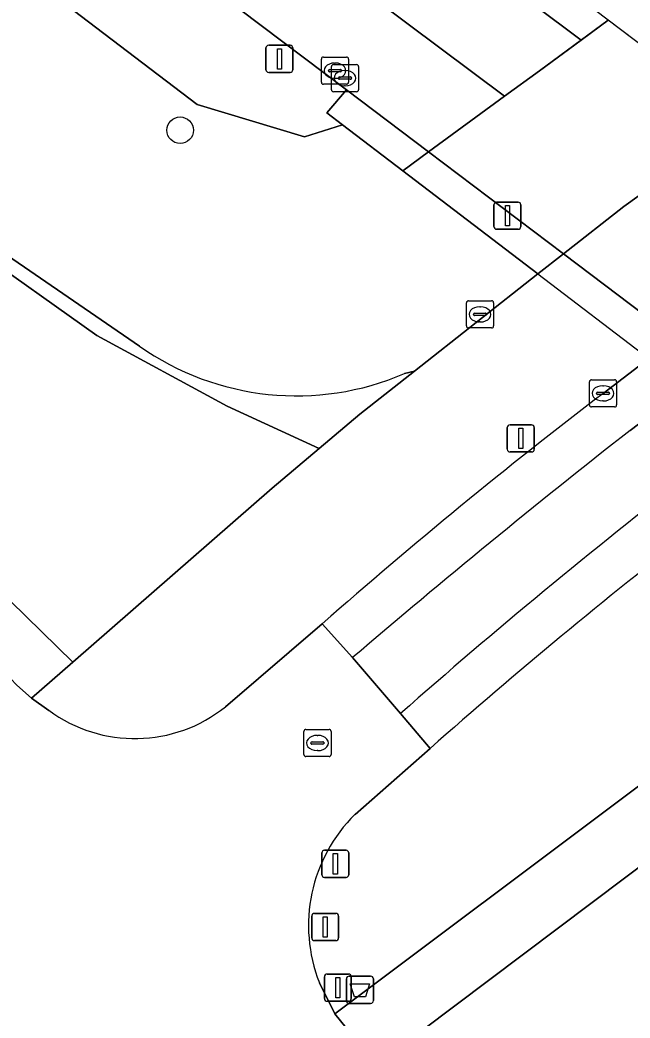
# Model space of a CAD drawing. Extents: x 157445 to 158888, y 383061 to 384688.
# Drawn here: x 158549.58 to 158572.03, y 384032.53 to 384069.27 of the extents above; entities that cross this region are included whole.
import ezdxf

# ---------------------------------------------------------------- set-up
doc = ezdxf.new("R2010")
doc.units = 0
for name, color, linetype in [('IMGEO_Afsluitpaal', 7, 'Continuous'), ('IMGEO_Afvalbak', 7, 'Continuous'), ('IMGEO_Berm_groen', 7, 'Continuous'), ('IMGEO_Boom', 7, 'Continuous'), ('IMGEO_Dek', 7, 'Continuous'), ('IMGEO_Groenvoorziening', 7, 'Continuous'), ('IMGEO_Kolk', 7, 'Continuous'), ('IMGEO_Lichtmast', 7, 'Continuous'), ('IMGEO_Loofbos', 7, 'Continuous'), ('IMGEO_Muur', 7, 'Continuous'), ('IMGEO_Rijbaan_lokaal_gesloten', 7, 'Continuous'), ('IMGEO_Rijbaan_lokaal_open', 7, 'Continuous'), ('IMGEO_Rijbaan_regionaal_gesloten', 7, 'Continuous'), ('IMGEO_Rioolput', 7, 'Continuous'), ('IMGEO_Terreindeel_open', 7, 'Continuous'), ('IMGEO_Voetpad_open', 7, 'Continuous')]:
    doc.layers.add(name, color=color, linetype=linetype)

msp = doc.modelspace()

# ---------------------------------------------------------------- linework, layer by layer
at = {"layer": 'IMGEO_Afsluitpaal'}
for p, q in [((158560.79, 384038.707), (158561.58, 384038.707)), ((158561.58, 384038.707), (158560.79, 384038.707)), ((158560.69, 384037.807), (158560.69, 384038.607)), ((158560.69, 384038.607), (158560.69, 384037.807)), ((158561.68, 384038.607), (158561.68, 384037.807)), ((158561.68, 384037.807), (158561.68, 384038.607)), ((158561.58, 384037.707), (158560.79, 384037.707)), ((158560.79, 384037.707), (158561.58, 384037.707)), ((158560.317, 384035.481), (158560.317, 384036.281)), ((158560.317, 384036.281), (158560.317, 384035.481)), ((158560.417, 384036.381), (158561.207, 384036.381)), ((158561.207, 384036.381), (158560.417, 384036.381)), ((158561.307, 384036.281), (158561.307, 384035.481)), ((158561.307, 384035.481), (158561.307, 384036.281)), ((158561.207, 384035.381), (158560.417, 384035.381)), ((158560.417, 384035.381), (158561.207, 384035.381)), ((158560.783, 384033.248), (158560.783, 384034.048)), ((158560.783, 384034.048), (158560.783, 384033.248)), ((158560.883, 384034.148), (158561.673, 384034.148)), ((158561.673, 384034.148), (158560.883, 384034.148)), ((158561.773, 384034.048), (158561.773, 384033.248)), ((158561.773, 384033.248), (158561.773, 384034.048)), ((158561.673, 384033.148), (158560.883, 384033.148)), ((158560.883, 384033.148), (158561.673, 384033.148))]:
    msp.add_line(p, q, dxfattribs=at)
for points in [[(158561.11, 384038.582), (158561.26, 384038.582), (158561.26, 384037.832), (158561.11, 384037.832), (158561.11, 384038.582)], [(158560.737, 384036.256), (158560.887, 384036.256), (158560.887, 384035.506), (158560.737, 384035.506), (158560.737, 384036.256)], [(158561.203, 384034.023), (158561.353, 384034.023), (158561.353, 384033.273), (158561.203, 384033.273), (158561.203, 384034.023)]]:
    msp.add_lwpolyline(points, dxfattribs=at)
for centre, start, end in [((158560.79, 384038.607), 90, 180), ((158560.79, 384038.607), 90, 180), ((158561.58, 384038.607), 0, 90), ((158561.58, 384038.607), 360, 90), ((158560.79, 384037.807), 180, 270), ((158560.79, 384037.807), 180, 270), ((158561.58, 384037.807), 270, 0), ((158561.58, 384037.807), 270, 0), ((158560.417, 384036.281), 90, 180), ((158560.417, 384036.281), 90, 180), ((158561.207, 384036.281), 0, 90), ((158561.207, 384036.281), 360, 90), ((158560.417, 384035.481), 180, 270), ((158560.417, 384035.481), 180, 270), ((158561.207, 384035.481), 270, 0), ((158561.207, 384035.481), 270, 0), ((158560.883, 384034.048), 90, 180), ((158560.883, 384034.048), 90, 180), ((158561.673, 384034.048), 0, 90), ((158561.673, 384034.048), 360, 90), ((158560.883, 384033.248), 180, 270), ((158560.883, 384033.248), 180, 270), ((158561.673, 384033.248), 270, 0), ((158561.673, 384033.248), 270, 0)]:
    msp.add_arc(centre, 0.1, start, end, dxfattribs=at)
at = {"layer": 'IMGEO_Afvalbak'}
for p, q in [((158561.595, 384033.171), (158561.595, 384033.971)), ((158561.595, 384033.971), (158561.595, 384033.171)), ((158561.695, 384034.071), (158562.485, 384034.071)), ((158562.485, 384034.071), (158561.695, 384034.071)), ((158562.585, 384033.971), (158562.585, 384033.171)), ((158562.585, 384033.171), (158562.585, 384033.971)), ((158562.485, 384033.071), (158561.695, 384033.071)), ((158561.695, 384033.071), (158562.485, 384033.071))]:
    msp.add_line(p, q, dxfattribs=at)
msp.add_lwpolyline([(158561.738, 384033.785), (158562.442, 384033.785), (158562.293, 384033.315), (158561.887, 384033.315), (158561.738, 384033.785)], dxfattribs=at)
for centre, start, end in [((158561.695, 384033.971), 90, 180), ((158561.695, 384033.971), 90, 180), ((158562.485, 384033.971), 0, 90), ((158562.485, 384033.971), 360, 90), ((158561.695, 384033.171), 180, 270), ((158561.695, 384033.171), 180, 270), ((158562.485, 384033.171), 270, 0), ((158562.485, 384033.171), 270, 0)]:
    msp.add_arc(centre, 0.1, start, end, dxfattribs=at)
at = {"layer": 'IMGEO_Berm_groen'}
for points in [[(158509.531, 384101.598), (158556.106, 384066.154), (158560.057, 384064.967), (158561.452, 384065.409), (158560.874, 384065.85), (158561.591, 384066.694), (158546.734, 384077.911), (158545.8, 384076.733), (158545.055, 384077.323), (158545.99, 384078.501), (158530.651, 384089.94), (158529.773, 384088.726), (158529.009, 384089.299), (158529.891, 384090.508), (158514.614, 384101.927)], [(158560.599, 384033.83), (158561.169, 384032.689), (158582.934, 384049.004)], [(158564.675, 384042.456), (158561.91, 384040.026)]]:
    msp.add_lwpolyline(points, dxfattribs=at)
for centre, radius, start, end in [((158700.691, 383888.415), 205.497, 127.90469, 131.44404), ((158565.946, 384035.935), 5.747, 134.6165, 201.4897)]:
    msp.add_arc(centre, radius, start, end, dxfattribs=at)
at = {"layer": 'IMGEO_Boom'}
msp.add_circle((158555.475, 384065.211), 0.489, dxfattribs=at)
at = {"layer": 'IMGEO_Dek'}
msp.add_lwpolyline([(158597.855, 384049.125), (158583.349, 384060.096), (158571.232, 384069.26), (158568.694, 384067.402), (158564.611, 384064.413), (158563.666, 384063.721), (158568.643, 384059.92), (158572.724, 384056.803), (158574.121, 384055.736), (158576.308, 384054.066), (158577.618, 384053.065), (158582.934, 384049.004), (158584.889, 384047.51), (158590.181, 384043.516), (158591.251, 384044.299), (158595.704, 384047.553)], close=True, dxfattribs=at)
at = {"layer": 'IMGEO_Groenvoorziening'}
for points in [[(158545.766, 384048.466), (158548.225, 384046.036), (158548.75, 384045.518), (158549.462, 384044.78), (158550.011, 384044.299), (158551.528, 384045.626), (158538.859, 384058.021), (158533.027, 384063.389), (158529.268, 384066.645), (158522.395, 384072.228), (158511.515, 384080.453), (158494.218, 384093.204), (158455.356, 384121.801), (158428.22, 384141.7), (158422.88, 384145.74), (158424.687, 384148.49), (158423.136, 384149.491), (158418.748, 384152.605), (158413.731, 384155.141), (158389.592, 384163.137), (158358.24, 384173.5), (158351.823, 384177.109)], [(158422.88, 384145.74), (158428.22, 384141.7), (158455.356, 384121.801), (158494.218, 384093.204), (158511.515, 384080.453), (158522.395, 384072.228), (158529.268, 384066.645), (158533.027, 384063.389), (158538.859, 384058.021), (158551.528, 384045.626), (158558.856, 384052.037), (158560.591, 384053.497), (158557.211, 384055.052), (158552.414, 384057.658), (158547.774, 384060.949), (158540.021, 384066.852), (158500, 384096.927), (158443.955, 384137.978), (158423.407, 384152.613)], [(158553.976, 384057.266), (158540.021, 384066.852), (158547.774, 384060.949), (158552.414, 384057.658), (158557.211, 384055.052), (158560.591, 384053.497), (158562.089, 384054.757), (158564.102, 384056.343), (158563.728, 384056.253)], [(158640.762, 383977.484), (158616.14, 384000.246), (158599.479, 384016.092), (158578.485, 384037.134), (158575.646, 384040.554), (158564.348, 384032.052), (158585.348, 384010.678), (158589.846, 384006.513), (158595.875, 384001.543), (158606.237, 383993.699), (158616.579, 383985.612), (158635.376, 383970.915)]]:
    msp.add_lwpolyline(points, dxfattribs=at)
msp.add_arc((158559.758, 384065.481), 10.046, 234.8608, 293.2784, dxfattribs=at)
at = {"layer": 'IMGEO_Kolk'}
for p, q in [((158560.671, 384066.979), (158560.671, 384067.831)), ((158560.746, 384067.905), (158561.598, 384067.905)), ((158561.672, 384067.831), (158561.672, 384066.979)), ((158560.93, 384067.399), (158560.93, 384067.411)), ((158561.368, 384067.362), (158560.97, 384067.362)), ((158560.973, 384067.448), (158561.371, 384067.448)), ((158561.041, 384066.704), (158561.041, 384067.556)), ((158561.116, 384067.63), (158561.968, 384067.63)), ((158561.159, 384067.685), (158561.184, 384067.685)), ((158561.414, 384067.411), (158561.414, 384067.399)), ((158561.529, 384067.41), (158561.554, 384067.41)), ((158562.042, 384067.556), (158562.042, 384066.704)), ((158561.182, 384067.125), (158561.157, 384067.125)), ((158561.3, 384067.124), (158561.3, 384067.136)), ((158561.738, 384067.087), (158561.34, 384067.087)), ((158561.343, 384067.173), (158561.741, 384067.173)), ((158561.784, 384067.136), (158561.784, 384067.124)), ((158561.598, 384066.905), (158560.746, 384066.905)), ((158561.968, 384066.63), (158561.116, 384066.63)), ((158561.552, 384066.85), (158561.527, 384066.85)), ((158566.086, 384058.934), (158566.938, 384058.934)), ((158566.011, 384058.008), (158566.011, 384058.86)), ((158566.499, 384058.714), (158566.524, 384058.714)), ((158567.012, 384058.86), (158567.012, 384058.008)), ((158566.27, 384058.428), (158566.27, 384058.44)), ((158566.708, 384058.391), (158566.31, 384058.391)), ((158566.313, 384058.477), (158566.711, 384058.477)), ((158566.754, 384058.44), (158566.754, 384058.428)), ((158566.938, 384057.934), (158566.086, 384057.934)), ((158566.522, 384058.154), (158566.497, 384058.154)), ((158570.612, 384056.026), (158571.464, 384056.026)), ((158570.537, 384055.1), (158570.537, 384055.952)), ((158571.025, 384055.806), (158571.05, 384055.806)), ((158571.538, 384055.952), (158571.538, 384055.1)), ((158570.796, 384055.52), (158570.796, 384055.532)), ((158571.234, 384055.483), (158570.836, 384055.483)), ((158570.839, 384055.569), (158571.237, 384055.569)), ((158571.048, 384055.246), (158571.023, 384055.246)), ((158571.28, 384055.532), (158571.28, 384055.52)), ((158571.464, 384055.026), (158570.612, 384055.026))]:
    msp.add_line(p, q, dxfattribs=at)
for points in [[(158560.671, 384066.979), (158560.671, 384067.831)], [(158560.746, 384067.905), (158561.598, 384067.905)], [(158561.672, 384067.831), (158561.672, 384066.979)], [(158561.041, 384066.704), (158561.041, 384067.556)], [(158561.116, 384067.63), (158561.968, 384067.63)], [(158562.042, 384067.556), (158562.042, 384066.704)], [(158561.598, 384066.905), (158560.746, 384066.905)], [(158561.968, 384066.63), (158561.116, 384066.63)], [(158566.086, 384058.934), (158566.938, 384058.934)], [(158566.011, 384058.008), (158566.011, 384058.86)], [(158567.012, 384058.86), (158567.012, 384058.008)], [(158566.938, 384057.934), (158566.086, 384057.934)], [(158570.612, 384056.026), (158571.464, 384056.026)], [(158570.537, 384055.1), (158570.537, 384055.952)], [(158571.538, 384055.952), (158571.538, 384055.1)], [(158571.464, 384055.026), (158570.612, 384055.026)]]:
    msp.add_lwpolyline(points, dxfattribs=at)
for centre, radius, start, end in [((158560.748, 384067.829), 0.0765, 91.552, 178.448), ((158560.748, 384067.829), 0.0765, 91.552, 178.448), ((158561.596, 384067.829), 0.0765, 1.552, 88.448), ((158561.596, 384067.829), 0.0765, 1.552, 88.448), ((158560.97, 384067.408), 0.0403, 85.8775, 175.7526), ((158560.967, 384067.398), 0.0366, 178.938, 274.7102), ((158561.118, 384067.554), 0.0765, 91.552, 178.448), ((158561.118, 384067.554), 0.0765, 91.552, 178.448), ((158561.371, 384067.405), 0.043, 264.8664, 352.4533), ((158561.375, 384067.41), 0.0386, 1.7309, 96.639), ((158561.966, 384067.554), 0.0765, 1.552, 88.448), ((158561.966, 384067.554), 0.0765, 1.552, 88.448), ((158561.34, 384067.133), 0.0403, 85.8775, 175.7526), ((158561.337, 384067.123), 0.0366, 178.938, 274.7102), ((158561.741, 384067.13), 0.043, 264.8664, 352.4533), ((158561.745, 384067.135), 0.0386, 1.7309, 96.639), ((158560.748, 384066.981), 0.0765, 181.552, 268.448), ((158560.748, 384066.981), 0.0765, 181.552, 268.448), ((158561.118, 384066.706), 0.0765, 181.552, 268.448), ((158561.118, 384066.706), 0.0765, 181.552, 268.448), ((158561.596, 384066.981), 0.0765, 271.552, 358.448), ((158561.596, 384066.981), 0.0765, 271.552, 358.448), ((158561.966, 384066.706), 0.0765, 271.552, 358.448), ((158561.966, 384066.706), 0.0765, 271.552, 358.448), ((158566.088, 384058.858), 0.0765, 91.552, 178.448), ((158566.088, 384058.858), 0.0765, 91.552, 178.448), ((158566.936, 384058.858), 0.0765, 1.552, 88.448), ((158566.936, 384058.858), 0.0765, 1.552, 88.448), ((158566.31, 384058.437), 0.0403, 85.8775, 175.7526), ((158566.307, 384058.427), 0.0366, 178.938, 274.7102), ((158566.711, 384058.434), 0.043, 264.8664, 352.4533), ((158566.715, 384058.439), 0.0386, 1.7309, 96.639), ((158566.088, 384058.01), 0.0765, 181.552, 268.448), ((158566.088, 384058.01), 0.0765, 181.552, 268.448), ((158566.936, 384058.01), 0.0765, 271.552, 358.448), ((158566.936, 384058.01), 0.0765, 271.552, 358.448), ((158570.614, 384055.95), 0.0765, 91.552, 178.448), ((158570.614, 384055.95), 0.0765, 91.552, 178.448), ((158571.462, 384055.95), 0.0765, 1.552, 88.448), ((158571.462, 384055.95), 0.0765, 1.552, 88.448), ((158570.836, 384055.529), 0.0403, 85.8775, 175.7526), ((158570.833, 384055.519), 0.0366, 178.938, 274.7102), ((158571.237, 384055.526), 0.043, 264.8664, 352.4533), ((158571.241, 384055.531), 0.0386, 1.7309, 96.639), ((158570.614, 384055.102), 0.0765, 181.552, 268.448), ((158570.614, 384055.102), 0.0765, 181.552, 268.448), ((158571.462, 384055.102), 0.0765, 271.552, 358.448), ((158571.462, 384055.102), 0.0765, 271.552, 358.448)]:
    msp.add_arc(centre, radius, start, end, dxfattribs=at)
for centre, major_axis, ratio, start_param, end_param in [((158561.158, 384067.405), (-0.387, 0.002), 0.722429, 4.712389, 7.853982), ((158561.528, 384067.13), (-0.387, 0.002), 0.722429, 4.712389, 7.853982), ((158561.183, 384067.405), (-0.39, 0.002), 0.717154, 1.570796, 4.712389), ((158561.553, 384067.13), (-0.39, 0.002), 0.717154, 1.570796, 4.712389), ((158566.498, 384058.434), (-0.387, 0.002), 0.722429, 4.712389, 7.853982), ((158566.523, 384058.434), (-0.39, 0.002), 0.717154, 1.570796, 4.712389), ((158571.024, 384055.526), (-0.387, 0.002), 0.722429, 4.712389, 7.853982), ((158571.049, 384055.526), (-0.39, 0.002), 0.717154, 1.570796, 4.712389)]:
    msp.add_ellipse(centre, major_axis=major_axis, ratio=ratio, start_param=start_param, end_param=end_param, dxfattribs=at)
at = {"layer": 'IMGEO_Lichtmast'}
for p, q in [((158558.633, 384067.439), (158558.633, 384068.239)), ((158558.633, 384068.239), (158558.633, 384067.439)), ((158558.733, 384068.339), (158559.523, 384068.339)), ((158559.523, 384068.339), (158558.733, 384068.339)), ((158559.623, 384068.239), (158559.623, 384067.439)), ((158559.623, 384067.439), (158559.623, 384068.239)), ((158559.523, 384067.339), (158558.733, 384067.339)), ((158558.733, 384067.339), (158559.523, 384067.339)), ((158567.023, 384061.664), (158567.023, 384062.464)), ((158567.023, 384062.464), (158567.023, 384061.664)), ((158567.123, 384062.564), (158567.913, 384062.564)), ((158567.913, 384062.564), (158567.123, 384062.564)), ((158568.013, 384062.464), (158568.013, 384061.664)), ((158568.013, 384061.664), (158568.013, 384062.464)), ((158567.913, 384061.564), (158567.123, 384061.564)), ((158567.123, 384061.564), (158567.913, 384061.564)), ((158567.515, 384053.467), (158567.515, 384054.267)), ((158567.515, 384054.267), (158567.515, 384053.467)), ((158567.615, 384054.367), (158568.405, 384054.367)), ((158568.405, 384054.367), (158567.615, 384054.367)), ((158568.505, 384054.267), (158568.505, 384053.467)), ((158568.505, 384053.467), (158568.505, 384054.267)), ((158568.405, 384053.367), (158567.615, 384053.367)), ((158567.615, 384053.367), (158568.405, 384053.367))]:
    msp.add_line(p, q, dxfattribs=at)
for points in [[(158559.053, 384068.214), (158559.203, 384068.214), (158559.203, 384067.464), (158559.053, 384067.464), (158559.053, 384068.214)], [(158567.443, 384062.439), (158567.593, 384062.439), (158567.593, 384061.689), (158567.443, 384061.689), (158567.443, 384062.439)], [(158567.935, 384054.242), (158568.085, 384054.242), (158568.085, 384053.492), (158567.935, 384053.492), (158567.935, 384054.242)]]:
    msp.add_lwpolyline(points, dxfattribs=at)
for centre, start, end in [((158558.733, 384068.239), 90, 180), ((158558.733, 384068.239), 90, 180), ((158559.523, 384068.239), 0, 90), ((158559.523, 384068.239), 360, 90), ((158558.733, 384067.439), 180, 270), ((158558.733, 384067.439), 180, 270), ((158559.523, 384067.439), 270, 0), ((158559.523, 384067.439), 270, 0), ((158567.123, 384062.464), 90, 180), ((158567.123, 384062.464), 90, 180), ((158567.913, 384062.464), 0, 90), ((158567.913, 384062.464), 360, 90), ((158567.123, 384061.664), 180, 270), ((158567.123, 384061.664), 180, 270), ((158567.913, 384061.664), 270, 0), ((158567.913, 384061.664), 270, 0), ((158567.615, 384054.267), 90, 180), ((158567.615, 384054.267), 90, 180), ((158568.405, 384054.267), 0, 90), ((158568.405, 384054.267), 360, 90), ((158567.615, 384053.467), 180, 270), ((158567.615, 384053.467), 180, 270), ((158568.405, 384053.467), 270, 0), ((158568.405, 384053.467), 270, 0)]:
    msp.add_arc(centre, 0.1, start, end, dxfattribs=at)
at = {"layer": 'IMGEO_Loofbos'}
for points in [[(158563.728, 384056.253), (158564.102, 384056.343), (158568.643, 384059.92), (158563.666, 384063.721), (158561.452, 384065.409), (158560.057, 384064.967), (158556.106, 384066.154), (158509.531, 384101.598), (158454.193, 384143.399), (158409.706, 384174.963), (158364.226, 384207.542)], [(158421.613, 384157.029), (158442.569, 384142.032), (158483.48, 384112.104), (158500, 384100.298), (158502.837, 384098.271), (158513.168, 384090.216), (158520.083, 384084.448), (158540.021, 384066.852), (158553.976, 384057.266)]]:
    msp.add_lwpolyline(points, dxfattribs=at)
msp.add_arc((158559.758, 384065.481), 10.046, 234.8608, 293.2784, dxfattribs=at)
at = {"layer": 'IMGEO_Muur'}
for points in [[(158561.452, 384065.409), (158563.666, 384063.721), (158564.611, 384064.413), (158561.591, 384066.694), (158560.874, 384065.85)], [(158577.329, 384054.811), (158575.112, 384056.485), (158573.705, 384057.547), (158573.56, 384057.656), (158569.582, 384060.66), (158564.611, 384064.413), (158563.666, 384063.721), (158568.643, 384059.92), (158572.724, 384056.803), (158574.121, 384055.736), (158576.308, 384054.066), (158577.618, 384053.065), (158582.934, 384049.004), (158584.889, 384047.51), (158590.181, 384043.516), (158591.251, 384044.299), (158586.438, 384047.932), (158585.95, 384048.301), (158582.384, 384050.993), (158578.648, 384053.814)]]:
    msp.add_lwpolyline(points, close=True, dxfattribs=at)
at = {"layer": 'IMGEO_Rijbaan_lokaal_gesloten'}
for points in [[(158581.71, 384061.336), (158580.294, 384062.406), (158577.879, 384060.652), (158576.006, 384059.291), (158573.705, 384057.547), (158572.724, 384056.803), (158571.038, 384055.526)], [(158572.031, 384054.159), (158574.121, 384055.736), (158575.112, 384056.485), (158577.189, 384058.053), (158579.315, 384059.597), (158581.71, 384061.336)], [(158560.704, 384047.044), (158561.822, 384045.796)], [(158563.585, 384043.74), (158564.675, 384042.456)]]:
    msp.add_lwpolyline(points, dxfattribs=at)
for centre, radius, start, end in [((158689.809, 383900.285), 195.464, 127.41884, 131.33848), ((158755.438, 383819.855), 297.551, 128.05291, 130.59432), ((158709.208, 383878.533), 220.226, 127.7773, 131.39481), ((158700.691, 383888.415), 205.497, 127.90469, 131.44404)]:
    msp.add_arc(centre, radius, start, end, dxfattribs=at)
at = {"layer": 'IMGEO_Rijbaan_lokaal_open'}
for points in [[(158581.71, 384061.336), (158579.315, 384059.597), (158577.189, 384058.053), (158575.112, 384056.485), (158574.121, 384055.736), (158572.031, 384054.159)], [(158561.91, 384040.026), (158564.675, 384042.456), (158563.585, 384043.74), (158561.822, 384045.796), (158560.704, 384047.044), (158557.145, 384043.989)], [(158550.637, 384043.857), (158550.011, 384044.299), (158549.462, 384044.78), (158548.75, 384045.518), (158548.225, 384046.036), (158546.866, 384044.69), (158545.115, 384042.929), (158543.764, 384041.579), (158544.706, 384040.663)], [(158561.822, 384045.796), (158563.585, 384043.74)], [(158558.265, 384025.988), (158558.266, 384025.515), (158563.329, 384030.29), (158562.78, 384030.872), (158561.958, 384031.72), (158561.169, 384032.689), (158560.599, 384033.83)]]:
    msp.add_lwpolyline(points, dxfattribs=at)
for centre, radius, start, end in [((158755.438, 383819.855), 297.551, 128.05291, 130.59432), ((158709.208, 383878.533), 220.226, 127.7773, 131.39481), ((158553.805, 384048.162), 5.345, 233.6491, 308.6748), ((158565.946, 384035.935), 5.747, 134.6165, 201.4897)]:
    msp.add_arc(centre, radius, start, end, dxfattribs=at)
at = {"layer": 'IMGEO_Rijbaan_regionaal_gesloten'}
for points in [[(158571.232, 384069.26), (158481.705, 384136.969), (158429.253, 384174.081), (158367.799, 384217.562), (158366.532, 384216.404), (158384.888, 384203.502), (158407.999, 384187.255), (158428.196, 384172.9), (158446.75, 384159.713), (158463.958, 384147.342), (158473.966, 384140.148), (158487.202, 384130.472), (158496.357, 384123.78), (158510.339, 384113.362), (158570.234, 384068.529)], [(158366.532, 384216.404), (158366.264, 384216.159), (158363.758, 384213.869), (158363.999, 384213.694), (158395.079, 384192.43), (158410.766, 384181.345), (158430.285, 384167.553), (158450.893, 384152.249), (158451.696, 384151.679), (158453.756, 384150.196), (158489.162, 384124.967), (158567.408, 384066.461), (158568.694, 384067.402), (158570.234, 384068.529), (158510.339, 384113.362), (158496.357, 384123.78), (158487.202, 384130.472), (158473.966, 384140.148), (158463.958, 384147.342), (158446.75, 384159.713), (158428.196, 384172.9), (158407.999, 384187.255), (158384.888, 384203.502)], [(158453.756, 384150.196), (158466.612, 384139.76), (158467.347, 384139.178), (158482.023, 384126.896), (158482.73, 384126.295), (158490.944, 384119.661), (158497.789, 384114.504), (158498.519, 384113.921), (158513.851, 384102.514), (158514.614, 384101.927), (158529.891, 384090.508), (158530.651, 384089.94), (158545.99, 384078.501), (158546.734, 384077.911), (158561.591, 384066.694), (158564.611, 384064.413), (158567.408, 384066.461), (158489.162, 384124.967)], [(158597.855, 384049.125), (158583.349, 384060.096), (158571.232, 384069.26), (158568.694, 384067.402), (158564.611, 384064.413), (158569.582, 384060.66), (158573.56, 384057.656), (158573.705, 384057.547), (158575.112, 384056.485), (158577.329, 384054.811), (158578.648, 384053.814), (158582.384, 384050.993), (158585.95, 384048.301), (158586.438, 384047.932), (158591.251, 384044.299), (158595.704, 384047.553)]]:
    msp.add_lwpolyline(points, close=True, dxfattribs=at)
at = {"layer": 'IMGEO_Rioolput'}
for p, q in [((158560.103, 384043.155), (158560.955, 384043.155)), ((158560.028, 384042.229), (158560.028, 384043.081)), ((158560.516, 384042.935), (158560.541, 384042.935)), ((158561.029, 384043.081), (158561.029, 384042.229)), ((158560.287, 384042.649), (158560.287, 384042.661)), ((158560.725, 384042.612), (158560.327, 384042.612)), ((158560.33, 384042.698), (158560.728, 384042.698)), ((158560.771, 384042.661), (158560.771, 384042.649)), ((158560.955, 384042.155), (158560.103, 384042.155)), ((158560.539, 384042.375), (158560.514, 384042.375))]:
    msp.add_line(p, q, dxfattribs=at)
for points in [[(158560.103, 384043.155), (158560.955, 384043.155)], [(158560.028, 384042.229), (158560.028, 384043.081)], [(158561.029, 384043.081), (158561.029, 384042.229)], [(158560.955, 384042.155), (158560.103, 384042.155)]]:
    msp.add_lwpolyline(points, dxfattribs=at)
for centre, radius, start, end in [((158560.105, 384043.079), 0.0765, 91.552, 178.448), ((158560.105, 384043.079), 0.0765, 91.552, 178.448), ((158560.953, 384043.079), 0.0765, 1.552, 88.448), ((158560.953, 384043.079), 0.0765, 1.552, 88.448), ((158560.327, 384042.658), 0.0403, 85.8775, 175.7526), ((158560.324, 384042.648), 0.0366, 178.938, 274.7102), ((158560.728, 384042.655), 0.043, 264.8664, 352.4533), ((158560.732, 384042.66), 0.0386, 1.7309, 96.639), ((158560.105, 384042.231), 0.0765, 181.552, 268.448), ((158560.105, 384042.231), 0.0765, 181.552, 268.448), ((158560.953, 384042.231), 0.0765, 271.552, 358.448), ((158560.953, 384042.231), 0.0765, 271.552, 358.448)]:
    msp.add_arc(centre, radius, start, end, dxfattribs=at)
for centre, major_axis, ratio, start_param, end_param in [((158560.515, 384042.655), (-0.387, 0.002), 0.722429, 4.712389, 7.853982), ((158560.54, 384042.655), (-0.39, 0.002), 0.717154, 1.570796, 4.712389)]:
    msp.add_ellipse(centre, major_axis=major_axis, ratio=ratio, start_param=start_param, end_param=end_param, dxfattribs=at)
at = {"layer": 'IMGEO_Terreindeel_open'}
msp.add_lwpolyline([(158576.171, 384065.525), (158571.232, 384069.26), (158570.234, 384068.529), (158568.694, 384067.402), (158567.408, 384066.461), (158564.611, 384064.413), (158563.666, 384063.721), (158568.643, 384059.92), (158569.582, 384060.66), (158571.797, 384062.404), (158573.673, 384063.743)], close=True, dxfattribs=at)
at = {"layer": 'IMGEO_Voetpad_open'}
for points in [[(158580.294, 384062.406), (158576.171, 384065.525), (158573.673, 384063.743), (158571.797, 384062.404), (158569.582, 384060.66), (158568.643, 384059.92), (158564.102, 384056.343), (158562.089, 384054.757), (158560.591, 384053.497), (158558.856, 384052.037), (158551.528, 384045.626), (158550.011, 384044.299), (158550.637, 384043.857)], [(158571.038, 384055.526), (158572.724, 384056.803), (158573.705, 384057.547), (158576.006, 384059.291), (158577.879, 384060.652), (158580.294, 384062.406)], [(158557.145, 384043.989), (158560.704, 384047.044)]]:
    msp.add_lwpolyline(points, dxfattribs=at)
msp.add_lwpolyline([(158592.622, 384053.082), (158590.617, 384054.599), (158582.934, 384049.004), (158561.169, 384032.689), (158561.958, 384031.72), (158562.78, 384030.872), (158564.348, 384032.052), (158575.646, 384040.554), (158584.889, 384047.51), (158585.756, 384048.162), (158585.95, 384048.301), (158590.373, 384051.471)], close=True, dxfattribs=at)
for centre, radius, start, end in [((158689.809, 383900.285), 195.464, 127.41884, 131.33848), ((158553.805, 384048.162), 5.345, 233.6491, 308.6748)]:
    msp.add_arc(centre, radius, start, end, dxfattribs=at)

doc.saveas('drawing.dxf')
